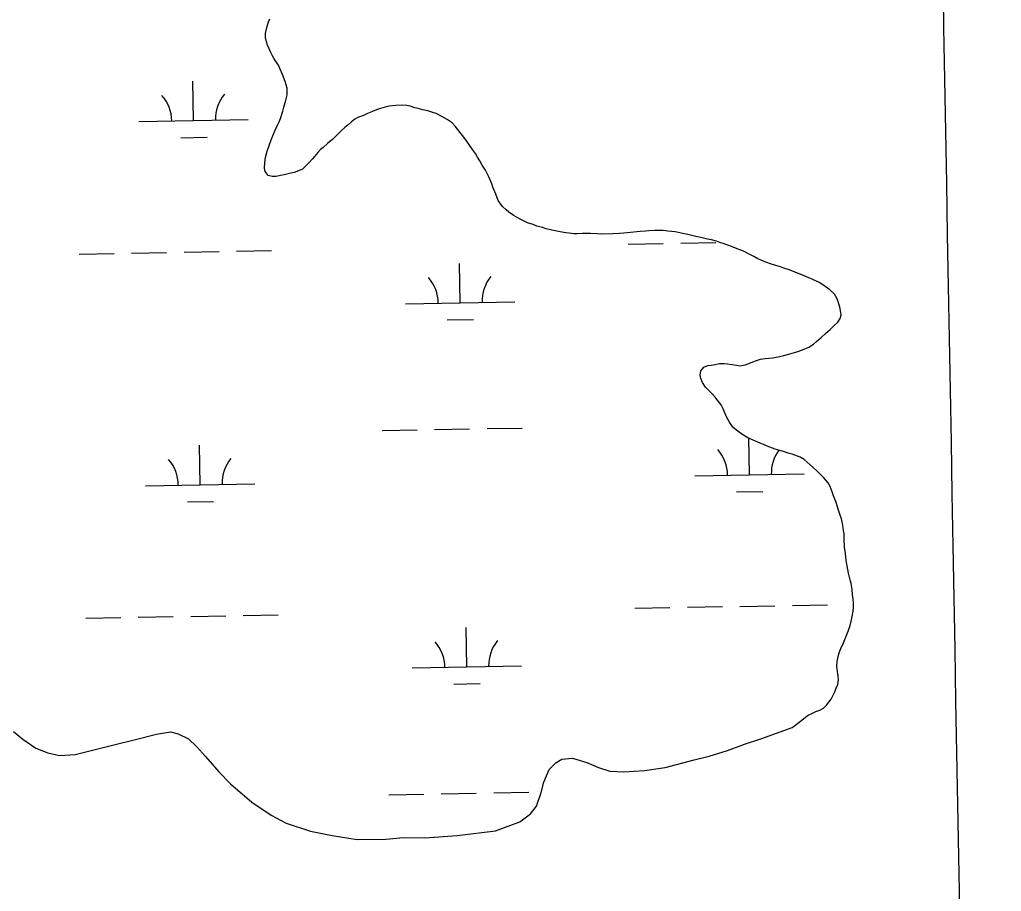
# Model space of a CAD drawing. Extents: x 3925854 to 3964121, y 224593 to 250589.
# Drawn here: x 3934539 to 3935436, y 232270 to 233066 of the extents above; entities that cross this region are included whole.
import ezdxf

# ---------------------------------------------------------------- set-up
doc = ezdxf.new("R2010")
doc.units = 0
doc.layers.add('V-GRID-MAJR', color=7, linetype='Continuous')
doc.layers.add('V-WETL-SWMP', color=7, linetype='Continuous')

msp = doc.modelspace()

# ---------------------------------------------------------------- linework, layer by layer
at = {"layer": 'V-GRID-MAJR'}
msp.add_spline([(3935435.519, 230124.471), (3935327.129, 236182.494), (3935218.705, 242242.439), (3935110.281, 248302.374), (3935110.246, 248304.307)], degree=3, dxfattribs=at)
at = {"layer": 'V-WETL-SWMP'}
for p, q in [((3934764.258, 233059.005), (3934765.759, 233063.987)), ((3934765.759, 233063.987), (3934766.97, 233066.948)), ((3934763.072, 233053.561), (3934764.258, 233059.005)), ((3934763.112, 233049.681), (3934763.072, 233053.561)), ((3934764.083, 233045.812), (3934763.112, 233049.681)), ((3934765.045, 233042.717), (3934764.083, 233045.812)), ((3934767.59, 233036.691), (3934765.045, 233042.717)), ((3934769.646, 233032.987), (3934767.59, 233036.691)), ((3934771.224, 233030.365), (3934769.646, 233032.987)), ((3934775.011, 233024.351), (3934771.224, 233030.365)), ((3934776.597, 233020.953), (3934775.011, 233024.351)), ((3934778.822, 233015.855), (3934776.597, 233020.953)), ((3934781.215, 233009.516), (3934778.822, 233015.855)), ((3934697.461, 232973.875), (3934696.806, 233009.869)), ((3934782.829, 233003.48), (3934781.215, 233009.516)), ((3934781.854, 232992.606), (3934782.891, 232997.428)), ((3934782.891, 232997.428), (3934782.829, 233003.48)), ((3934780.057, 232986.225), (3934781.854, 232992.606)), ((3934882.315, 232987.737), (3934876.116, 232986.898)), ((3934888.365, 232987.954), (3934882.315, 232987.737)), ((3934892.249, 232987.528), (3934888.365, 232987.954)), ((3934895.204, 232986.938), (3934892.249, 232987.528)), ((3934776.751, 232975.638), (3934779.01, 232982.334)), ((3934779.01, 232982.334), (3934780.057, 232986.225)), ((3934852.766, 232978.588), (3934848.283, 232976.835)), ((3934856.318, 232980.332), (3934852.766, 232978.588)), ((3934860.954, 232982.242), (3934856.318, 232980.332)), ((3934866.211, 232984.158), (3934860.954, 232982.242)), ((3934872.399, 232986.084), (3934866.211, 232984.158)), ((3934876.116, 232986.898), (3934872.399, 232986.084)), ((3934899.563, 232985.586), (3934895.204, 232986.938)), ((3934902.518, 232984.995), (3934899.563, 232985.586)), ((3934907.031, 232983.8), (3934902.518, 232984.995)), ((3934911.542, 232982.759), (3934907.031, 232983.8)), ((3934915.279, 232981.556), (3934911.542, 232982.759)), ((3934919.173, 232980.199), (3934915.279, 232981.556)), ((3934924.166, 232977.612), (3934919.173, 232980.199)), ((3934647.469, 232972.966), (3934747.452, 232974.784)), ((3934771.891, 232965.19), (3934774.173, 232969.714)), ((3934774.173, 232969.714), (3934775.538, 232972.832)), ((3934775.538, 232972.832), (3934776.751, 232975.638)), ((3934838.577, 232969.907), (3934835.652, 232967.55)), ((3934841.809, 232972.579), (3934838.577, 232969.907)), ((3934844.887, 232975.093), (3934841.809, 232972.579)), ((3934848.283, 232976.835), (3934844.887, 232975.093)), ((3934929.162, 232974.714), (3934924.166, 232977.612)), ((3934933.694, 232971.657), (3934929.162, 232974.714)), ((3934936.362, 232968.735), (3934933.694, 232971.657)), ((3934769.018, 232957.866), (3934771.891, 232965.19)), ((3934832.577, 232964.725), (3934827.509, 232959.551)), ((3934835.652, 232967.55), (3934832.577, 232964.725)), ((3934938.718, 232965.966), (3934936.362, 232968.735)), ((3934943.277, 232960.27), (3934938.718, 232965.966)), ((3934685.743, 232958.228), (3934709.739, 232958.665)), ((3934764.795, 232945.873), (3934766.75, 232951.946)), ((3934766.75, 232951.946), (3934769.018, 232957.866)), ((3934819.818, 232952.799), (3934815.819, 232949.344)), ((3934824.741, 232957.04), (3934819.818, 232952.799)), ((3934827.509, 232959.551), (3934824.741, 232957.04)), ((3934946.265, 232956.421), (3934943.277, 232960.27)), ((3934949.575, 232951.489), (3934946.265, 232956.421)), ((3934763.3, 232940.271), (3934764.795, 232945.873)), ((3934810.899, 232944.793), (3934807.833, 232941.037)), ((3934813.356, 232947.301), (3934810.899, 232944.793)), ((3934815.819, 232949.344), (3934813.356, 232947.301)), ((3934952.409, 232947.483), (3934949.575, 232951.489)), ((3934954.897, 232943.879), (3934952.409, 232947.483)), ((3934956.948, 232940.456), (3934954.897, 232943.879)), ((3934762.314, 232930.483), (3934762.417, 232935.606)), ((3934762.417, 232935.606), (3934763.3, 232940.271)), ((3934803.078, 232935.556), (3934799.699, 232932.108)), ((3934805.84, 232938.689), (3934803.078, 232935.556)), ((3934807.833, 232941.037), (3934805.84, 232938.689)), ((3934958.907, 232937.094), (3934956.948, 232940.456)), ((3934961.119, 232933.237), (3934958.907, 232937.094)), ((3934762.967, 232927.386), (3934762.314, 232930.483)), ((3934765.641, 232923.844), (3934762.967, 232927.386)), ((3934785.023, 232925.594), (3934780.225, 232924.304)), ((3934789.358, 232926.57), (3934785.023, 232925.594)), ((3934793.225, 232927.851), (3934789.358, 232926.57)), ((3934796.933, 232929.441), (3934793.225, 232927.851)), ((3934799.699, 232932.108), (3934796.933, 232929.441)), ((3934964.27, 232928.613), (3934961.119, 232933.237)), ((3934967.28, 232922.591), (3934964.27, 232928.613)), ((3934769.378, 232922.641), (3934765.641, 232923.844)), ((3934772.79, 232922.831), (3934769.378, 232922.641)), ((3934776.817, 232923.648), (3934772.79, 232922.831)), ((3934780.225, 232924.304), (3934776.817, 232923.648)), ((3934969.83, 232916.099), (3934967.28, 232922.591)), ((3934970.791, 232913.16), (3934969.83, 232916.099)), ((3934973.496, 232906.67), (3934970.791, 232913.16)), ((3934975.884, 232900.797), (3934973.496, 232906.67)), ((3934979.821, 232895.25), (3934975.884, 232900.797)), ((3934983.11, 232892.335), (3934979.821, 232895.25)), ((3934985.459, 232890.186), (3934983.11, 232892.335)), ((3934989.367, 232887.433), (3934985.459, 232890.186)), ((3934993.738, 232884.994), (3934989.367, 232887.433)), ((3934996.547, 232883.471), (3934993.738, 232884.994)), ((3935002.629, 232880.585), (3934996.547, 232883.471)), ((3935007.612, 232878.928), (3935002.629, 232880.585)), ((3935011.196, 232877.568), (3935007.612, 232878.928)), ((3935016.333, 232876.069), (3935011.196, 232877.568)), ((3935019.602, 232875.016), (3935016.333, 232876.069)), ((3935024.738, 232873.672), (3935019.602, 232875.016)), ((3935029.246, 232872.942), (3935024.738, 232873.672)), ((3935032.357, 232872.198), (3935029.246, 232872.942)), ((3935037.486, 232871.474), (3935032.357, 232872.198)), ((3935040.596, 232870.885), (3935037.486, 232871.474)), ((3935044.946, 232870.464), (3935040.596, 232870.885)), ((3935090.722, 232871.088), (3935086.69, 232870.736)), ((3935096.768, 232871.771), (3935090.722, 232871.088)), ((3935102.351, 232872.138), (3935096.768, 232871.771)), ((3935105.606, 232872.482), (3935102.351, 232872.138)), ((3935110.259, 232872.84), (3935105.606, 232872.482)), ((3935113.516, 232873.028), (3935110.259, 232872.84)), ((3935118.634, 232873.391), (3935113.516, 232873.028)), ((3935122.358, 232873.429), (3935118.634, 232873.391)), ((3935126.394, 232873.315), (3935122.358, 232873.429)), ((3935130.744, 232872.894), (3935126.394, 232873.315)), ((3935137.58, 232872.188), (3935130.744, 232872.894)), ((3935144.422, 232870.862), (3935137.58, 232872.188)), ((3935149.088, 232869.823), (3935144.422, 232870.862)), ((3935048.049, 232870.496), (3935044.946, 232870.464)), ((3935052.858, 232870.701), (3935048.049, 232870.496)), ((3935056.272, 232870.735), (3935052.858, 232870.701)), ((3935060.153, 232870.62), (3935056.272, 232870.735)), ((3935066.053, 232870.37), (3935060.153, 232870.62)), ((3935070.09, 232870.256), (3935066.053, 232870.37)), ((3935080.487, 232870.363), (3935070.09, 232870.256)), ((3935086.69, 232870.736), (3935080.487, 232870.363)), ((3935142.634, 232861.879), (3935174.629, 232862.46)), ((3935156.401, 232868.035), (3935149.088, 232869.823)), ((3935160.91, 232867.15), (3935156.401, 232868.035)), ((3935166.978, 232865.661), (3935160.91, 232867.15)), ((3935170.555, 232864.921), (3935166.978, 232865.661)), ((3935175.225, 232863.572), (3935170.555, 232864.921)), ((3935178.185, 232862.516), (3935175.225, 232863.572)), ((3935182.233, 232861.161), (3935178.185, 232862.516)), ((3934640.809, 232852.754), (3934672.804, 232853.336)), ((3934688.801, 232853.627), (3934720.796, 232854.208)), ((3934736.793, 232854.499), (3934768.788, 232855.081)), ((3935094.642, 232861.006), (3935126.637, 232861.588)), ((3935188.932, 232858.746), (3935182.233, 232861.161)), ((3935194.073, 232856.781), (3935188.932, 232858.746)), ((3935199.837, 232854.668), (3935194.073, 232856.781)), ((3935205.143, 232851.773), (3935199.837, 232854.668)), ((3934592.817, 232851.881), (3934624.812, 232852.463)), ((3935209.355, 232849.644), (3935205.143, 232851.773)), ((3935213.1, 232847.664), (3935209.355, 232849.644)), ((3935216.063, 232846.298), (3935213.1, 232847.664)), ((3935219.491, 232844.936), (3935216.063, 232846.298)), ((3935226.344, 232842.523), (3935219.491, 232844.936)), ((3934940.998, 232807.462), (3934940.344, 232843.456)), ((3935229.302, 232841.622), (3935226.344, 232842.523)), ((3935233.818, 232840.117), (3935229.302, 232841.622)), ((3935236.778, 232839.061), (3935233.818, 232840.117)), ((3935241.606, 232837.403), (3935236.778, 232839.061)), ((3935247.213, 232835.443), (3935241.606, 232837.403)), ((3935255.472, 232832.113), (3935247.213, 232835.443)), ((3935259.681, 232830.294), (3935255.472, 232832.113)), ((3935262.799, 232828.929), (3935259.681, 232830.294)), ((3935269.038, 232825.889), (3935262.799, 232828.929)), ((3935273.255, 232823.294), (3935269.038, 232825.889)), ((3935278.884, 232819.161), (3935273.255, 232823.294)), ((3935282.959, 232815.323), (3935278.884, 232819.161)), ((3934891.007, 232806.553), (3934990.99, 232808.371)), ((3935285.486, 232811.003), (3935282.959, 232815.323)), ((3935287.084, 232806.519), (3935285.486, 232811.003)), ((3935288.214, 232802.185), (3935287.084, 232806.519)), ((3935289.204, 232796.453), (3935288.214, 232802.185)), ((3934929.281, 232791.815), (3934953.277, 232792.252)), ((3935286.169, 232789.748), (3935288.307, 232793.185)), ((3935288.307, 232793.185), (3935289.204, 232796.453)), ((3935274.947, 232779.235), (3935279.099, 232783.003)), ((3935279.099, 232783.003), (3935282.787, 232786.61)), ((3935282.787, 232786.61), (3935286.169, 232789.748)), ((3935263.871, 232769.655), (3935266.639, 232772.167)), ((3935266.639, 232772.167), (3935270.949, 232775.625)), ((3935270.949, 232775.625), (3935274.947, 232779.235)), ((3935249.506, 232762.99), (3935253.682, 232764.429)), ((3935253.682, 232764.429), (3935259.709, 232766.974)), ((3935259.709, 232766.974), (3935263.871, 232769.655)), ((3935208.478, 232753.414), (3935211.877, 232754.845)), ((3935211.877, 232754.845), (3935215.592, 232755.814)), ((3935215.592, 232755.814), (3935219.62, 232756.476)), ((3935219.62, 232756.476), (3935223.186, 232756.823)), ((3935223.186, 232756.823), (3935226.442, 232757.167)), ((3935226.442, 232757.167), (3935231.708, 232758.152)), ((3935231.708, 232758.152), (3935236.663, 232759.289)), ((3935236.663, 232759.289), (3935240.068, 232760.255)), ((3935240.068, 232760.255), (3935246.568, 232762.029)), ((3935246.568, 232762.029), (3935249.506, 232762.99)), ((3935160.335, 232741.437), (3935161.071, 232745.324)), ((3935161.071, 232745.324), (3935163.519, 232748.763)), ((3935163.519, 232748.763), (3935167.23, 232750.043)), ((3935167.23, 232750.043), (3935170.329, 232750.54)), ((3935170.329, 232750.54), (3935174.047, 232751.199)), ((3935174.047, 232751.199), (3935178.075, 232751.861)), ((3935178.075, 232751.861), (3935182.11, 232751.902)), ((3935182.11, 232751.902), (3935185.217, 232751.624)), ((3935185.217, 232751.624), (3935189.103, 232751.043)), ((3935189.103, 232751.043), (3935193.611, 232750.313)), ((3935193.611, 232750.313), (3935196.719, 232749.879)), ((3935196.719, 232749.879), (3935201.366, 232750.703)), ((3935201.366, 232750.703), (3935204.924, 232751.825)), ((3935204.924, 232751.825), (3935208.478, 232753.414)), ((3935160.989, 232738.184), (3935160.335, 232741.437)), ((3935162.579, 232734.476), (3935160.989, 232738.184)), ((3935165.259, 232730.313), (3935162.579, 232734.476)), ((3935168.867, 232726.625), (3935165.259, 232730.313)), ((3935171.061, 232724.475), (3935168.867, 232726.625)), ((3935173.888, 232721.245), (3935171.061, 232724.475)), ((3935175.932, 232718.627), (3935173.888, 232721.245)), ((3935179.392, 232714.162), (3935175.932, 232718.627)), ((3935181.293, 232710.457), (3935179.392, 232714.162)), ((3935182.564, 232707.521), (3935181.293, 232710.457)), ((3935184.632, 232702.576), (3935182.564, 232707.521)), ((3935187.003, 232698.41), (3935184.632, 232702.576)), ((3934917.693, 232691.587), (3934949.688, 232692.169)), ((3934965.685, 232692.46), (3934997.68, 232693.041)), ((3935190.309, 232693.788), (3935187.003, 232698.41)), ((3935193.441, 232691.026), (3935190.309, 232693.788)), ((3934869.701, 232690.714), (3934901.696, 232691.296)), ((3935198.29, 232687.351), (3935193.441, 232691.026)), ((3935203.91, 232684.15), (3935198.29, 232687.351)), ((3935208.12, 232682.175), (3935203.91, 232684.15)), ((3935205.334, 232650.38), (3935204.727, 232683.767)), ((3934703.509, 232641.255), (3934702.854, 232677.249)), ((3935210.926, 232680.963), (3935208.12, 232682.175)), ((3935215.289, 232679.3), (3935210.926, 232680.963)), ((3935218.251, 232677.934), (3935215.289, 232679.3)), ((3935221.68, 232676.572), (3935218.251, 232677.934)), ((3935228.846, 232673.852), (3935221.68, 232676.572)), ((3935233.206, 232672.5), (3935228.846, 232673.852)), ((3935236.319, 232671.6), (3935233.206, 232672.5)), ((3935240.835, 232670.095), (3935236.319, 232671.6)), ((3935244.258, 232669.198), (3935240.835, 232670.095)), ((3935251.737, 232666.326), (3935244.258, 232669.198)), ((3935255.329, 232664.19), (3935251.737, 232666.326)), ((3935260.966, 232659.282), (3935255.329, 232664.19)), ((3935266.761, 232654.064), (3935260.966, 232659.282)), ((3935155.342, 232649.471), (3935255.325, 232651.289)), ((3935270.679, 232650.38), (3935266.761, 232654.064)), ((3935273.346, 232647.614), (3935270.679, 232650.38)), ((3935277.118, 232642.996), (3935273.346, 232647.614)), ((3934653.517, 232640.346), (3934753.5, 232642.164)), ((3935279.013, 232639.757), (3935277.118, 232642.996)), ((3935280.771, 232634.808), (3935279.013, 232639.757)), ((3935193.616, 232634.733), (3935217.612, 232635.169)), ((3935282.05, 232631.097), (3935280.771, 232634.808)), ((3935284.442, 232624.913), (3935282.05, 232631.097)), ((3934691.791, 232625.608), (3934715.787, 232626.045)), ((3935286.684, 232618.108), (3935284.442, 232624.913)), ((3935287.965, 232614.241), (3935286.684, 232618.108)), ((3935289.405, 232610.065), (3935287.965, 232614.241)), ((3935290.706, 232604.181), (3935289.405, 232610.065)), ((3935291.375, 232599.532), (3935290.706, 232604.181)), ((3935291.872, 232596.434), (3935291.375, 232599.532)), ((3935291.92, 232591.778), (3935291.872, 232596.434)), ((3935292.306, 232584.333), (3935291.92, 232591.778)), ((3935292.989, 232578.287), (3935292.306, 232584.333)), ((3935293.673, 232572.086), (3935292.989, 232578.287)), ((3935294.655, 232567.13), (3935293.673, 232572.086)), ((3935295.311, 232563.723), (3935294.655, 232567.13)), ((3935295.965, 232560.47), (3935295.311, 232563.723)), ((3935297.423, 232554.433), (3935295.965, 232560.47)), ((3935298.236, 232550.871), (3935297.423, 232554.433)), ((3935299.066, 232545.603), (3935298.236, 232550.871)), ((3935299.424, 232540.951), (3935299.066, 232545.603)), ((3935300.247, 232536.304), (3935299.424, 232540.951)), ((3935196.674, 232530.131), (3935228.669, 232530.713)), ((3935244.667, 232531.004), (3935276.661, 232531.586)), ((3935300.279, 232533.2), (3935300.247, 232536.304)), ((3935300.471, 232529.632), (3935300.279, 232533.2)), ((3934694.849, 232521.007), (3934726.844, 232521.588)), ((3934742.841, 232521.879), (3934774.836, 232522.461)), ((3935100.69, 232528.386), (3935132.685, 232528.968)), ((3935148.682, 232529.259), (3935180.677, 232529.84)), ((3935299.318, 232520.93), (3935300.201, 232525.595)), ((3935300.201, 232525.595), (3935300.471, 232529.632)), ((3934598.865, 232519.261), (3934630.86, 232519.843)), ((3934646.857, 232520.134), (3934678.852, 232520.716)), ((3935295.42, 232507.543), (3935297.231, 232512.528)), ((3935297.231, 232512.528), (3935298.575, 232517.663)), ((3935298.575, 232517.663), (3935299.318, 232520.93)), ((3934947.046, 232474.842), (3934946.392, 232510.836)), ((3935291.183, 232496.946), (3935295.42, 232507.543)), ((3935288.909, 232491.647), (3935291.183, 232496.946)), ((3935286.347, 232484.171), (3935287.399, 232487.596)), ((3935287.399, 232487.596), (3935288.909, 232491.647)), ((3935285.195, 232475.468), (3935285.618, 232479.663)), ((3935285.618, 232479.663), (3935286.347, 232484.171)), ((3934897.055, 232473.933), (3934997.038, 232475.751)), ((3935285.865, 232470.664), (3935285.195, 232475.468)), ((3935286.525, 232466.791), (3935285.865, 232470.664)), ((3934935.329, 232459.195), (3934959.325, 232459.632)), ((3935284.625, 232455.287), (3935285.986, 232458.87)), ((3935285.986, 232458.87), (3935286.563, 232463.067)), ((3935286.563, 232463.067), (3935286.525, 232466.791)), ((3935281.438, 232448.271), (3935283.262, 232452.014)), ((3935283.262, 232452.014), (3935284.625, 232455.287)), ((3935275.782, 232439.832), (3935279.915, 232445.462)), ((3935279.915, 232445.462), (3935281.438, 232448.271)), ((3935259.115, 232430.66), (3935262.82, 232432.561)), ((3935262.82, 232432.561), (3935266.063, 232434.146)), ((3935266.063, 232434.146), (3935269.775, 232435.425)), ((3935269.775, 232435.425), (3935272.861, 232437.164)), ((3935272.861, 232437.164), (3935275.782, 232439.832)), ((3935246.487, 232421.064), (3935249.412, 232423.422)), ((3935249.412, 232423.422), (3935253.109, 232426.098)), ((3935253.109, 232426.098), (3935256.65, 232428.928)), ((3935256.65, 232428.928), (3935259.115, 232430.66)), ((3934532.868, 232415.82), (3934541.46, 232408.807)), ((3934663.686, 232413.247), (3934676.291, 232415.431)), ((3934676.291, 232415.431), (3934683.49, 232413.821)), ((3934683.49, 232413.821), (3934692.885, 232409.008)), ((3935215.773, 232409.119), (3935244.295, 232419.607)), ((3935244.295, 232419.607), (3935246.487, 232421.064)), ((3934541.46, 232408.807), (3934553.451, 232400.59)), ((3934625.667, 232403.896), (3934643.276, 232408.273)), ((3934643.276, 232408.273), (3934663.686, 232413.247)), ((3934692.885, 232409.008), (3934700.078, 232402.197)), ((3935200.964, 232404.337), (3935215.773, 232409.119)), ((3934553.451, 232400.59), (3934564.247, 232396.375)), ((3934564.247, 232396.375), (3934575.046, 232393.761)), ((3934589.25, 232394.942), (3934625.667, 232403.896)), ((3934700.078, 232402.197), (3934708.267, 232392.985)), ((3935168.544, 232393.178), (3935185.154, 232398.557)), ((3935185.154, 232398.557), (3935200.964, 232404.337)), ((3934575.046, 232393.761), (3934589.25, 232394.942)), ((3934708.267, 232392.985), (3934720.651, 232378.966)), ((3935022.304, 232380.969), (3935028.313, 232387.162)), ((3935028.313, 232387.162), (3935033.918, 232390.555)), ((3935033.918, 232390.555), (3935043.521, 232391.343)), ((3935043.521, 232391.343), (3935056.718, 232387.525)), ((3935056.718, 232387.525), (3935067.514, 232382.91)), ((3935128.324, 232383.03), (3935154.938, 232389.996)), ((3935154.938, 232389.996), (3935168.544, 232393.178)), ((3934720.651, 232378.966), (3934731.238, 232368.15)), ((3935017.488, 232369.373), (3935022.304, 232380.969)), ((3935067.514, 232382.91), (3935077.711, 232379.496)), ((3935077.711, 232379.496), (3935090.712, 232378.878)), ((3935090.712, 232378.878), (3935109.517, 232380.254)), ((3935109.517, 232380.254), (3935128.324, 232383.03)), ((3935015.075, 232359.975), (3935017.488, 232369.373)), ((3934731.238, 232368.15), (3934750.619, 232351.322)), ((3934923.741, 232358.967), (3934955.736, 232359.549)), ((3934971.733, 232359.84), (3935003.728, 232360.421)), ((3935010.658, 232347.579), (3935015.075, 232359.975)), ((3934750.619, 232351.322), (3934768.206, 232339.497)), ((3934875.749, 232358.094), (3934907.744, 232358.676)), ((3935005.248, 232340.585), (3935010.658, 232347.579)), ((3934768.206, 232339.497), (3934781.999, 232332.078)), ((3934973.422, 232325.024), (3934995.436, 232333.196)), ((3934995.436, 232333.196), (3935005.248, 232340.585)), ((3934781.999, 232332.078), (3934804.193, 232324.847)), ((3934804.193, 232324.847), (3934824.191, 232320.82)), ((3934938.21, 232320.67), (3934973.422, 232325.024)), ((3934824.191, 232320.82), (3934846.99, 232317.189)), ((3934846.99, 232317.189), (3934872.995, 232317.555)), ((3934872.995, 232317.555), (3934889.4, 232318.934)), ((3934889.4, 232318.934), (3934908.803, 232318.708)), ((3934908.803, 232318.708), (3934938.21, 232320.67))]:
    msp.add_line(p, q, dxfattribs=at)
for centre, start, end in [((3934642.218, 232973.345), 0.269879, 41.813537), ((3934752.686, 232975.354), 140.269876, 181.813534), ((3934885.756, 232806.932), 0.269879, 41.813537), ((3934996.223, 232808.941), 140.269876, 181.813534), ((3934758.734, 232642.734), 140.269876, 181.813534), ((3935150.091, 232649.85), 0.269879, 41.813537), ((3935260.559, 232651.859), 143.532935, 181.813534), ((3934648.266, 232640.725), 0.269879, 41.813537), ((3934891.804, 232474.312), 0.269879, 41.813537), ((3935002.272, 232476.321), 140.269876, 181.813534)]:
    msp.add_arc(centre, 35.246, start, end, dxfattribs=at)

doc.saveas('drawing.dxf')
